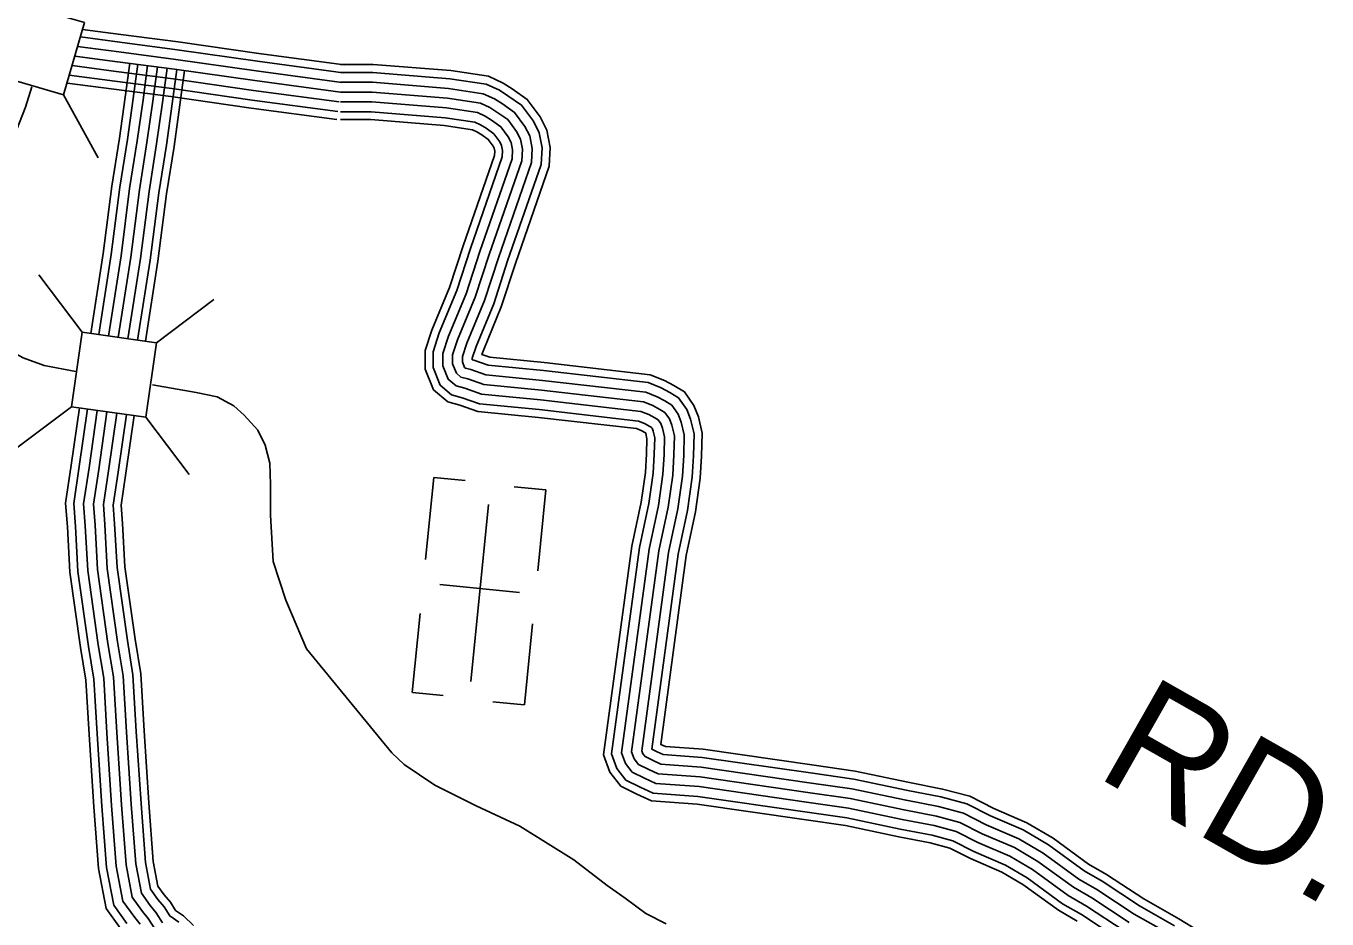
# Model space of a CAD drawing. Extents: x 1788175 to 1969470, y 584502 to 738744.
# Drawn here: x 1930552 to 1934664, y 637658 to 640480 of the extents above; entities that cross this region are included whole.
import ezdxf

# ---------------------------------------------------------------- set-up
doc = ezdxf.new("R2010")
doc.units = 0
for name, color, linetype in [('DESIGN - ROW - Right-of-Way and Easement Labels', 7, 'Continuous'), ('DESIGN - TRANSPORTATION - Text', 7, 'Continuous'), ('DESIGN - UTILITIES - Cable (Underground) with Text', 7, 'Continuous'), ('SURVEY - DRAINAGE - Storm Sewer', 7, 'Continuous'), ('SURVEY - TRANSPORTATION - Roads', 7, 'Continuous')]:
    doc.layers.add(name, color=color, linetype=linetype)

msp = doc.modelspace()

# ---------------------------------------------------------------- linework, layer by layer
at = {"layer": 'DESIGN - TRANSPORTATION - Text'}
for points in [[(1930569.9, 640288), (1930549.5, 640224.2), (1930521.2, 640151.1), (1930499.1, 640099.6), (1930455, 640004.1), (1930425.6, 639937.9), (1930410.9, 639871.8), (1930396.6, 639815), (1930381.3, 639749.9), (1930376.6, 639654.8), (1930386.1, 639597.8), (1930424.1, 639521.7), (1930481.1, 639464.6), (1930542.9, 639431.3), (1930609.4, 639407.6), (1930709.2, 639388.5)], [(1930951.5, 639345.7), (1931089.3, 639322), (1931155.8, 639307.7), (1931208.1, 639279.2), (1931241.3, 639250.6), (1931284.1, 639203.1), (1931307.8, 639155.5), (1931322.1, 639098.5), (1931324.6, 639031.1), (1931324.6, 638933.6), (1931332.7, 638787.4), (1931373.3, 638665.5), (1931438.3, 638511.1), (1931707.9, 638182.4), (1931747, 638145.6), (1931844.5, 638080.6), (1931974.5, 638015.6), (1932112.6, 637950.6), (1932283.2, 637845), (1932388.8, 637763.7), (1932445.7, 637723.1), (1932510.7, 637674.4), (1932575.7, 637641.9)]]:
    msp.add_lwpolyline(points, dxfattribs=at)
at = {"layer": 'DESIGN - UTILITIES - Cable (Underground) with Text'}
for p, q in [((1931840.4, 639053.2), (1931814.6, 638793.6)), ((1931939.5, 639043.3), (1931840.9, 639053.1)), ((1932194.6, 639014), (1932095.3, 639023.9)), ((1932169.1, 638758.5), (1932194.5, 639014)), ((1932112, 638689.5), (1931859.6, 638714.5)), ((1931797.7, 638623.5), (1931772.8, 638373.3)), ((1932127, 638334.2), (1932152.5, 638591)), ((1931773, 638373.2), (1931870.7, 638363.6)), ((1932126.8, 638334.2), (1932027.8, 638344.1))]:
    msp.add_line(p, q, dxfattribs=at)
msp.add_lwpolyline([(1932013.8, 638968.2), (1931958.1, 638407.9)], dxfattribs=at)
at = {"layer": 'SURVEY - DRAINAGE - Storm Sewer'}
for p, q in [((1930670.5, 640262.8), (1930780.2, 640063.9)), ((1930728.7, 639512.2), (1930592.1, 639693.6)), ((1930964, 639479), (1931145.4, 639615.6)), ((1930695.6, 639276.9), (1930514.1, 639140.3)), ((1930930.8, 639243.8), (1931067.4, 639062.3))]:
    msp.add_line(p, q, dxfattribs=at)
for points in [[(1930736.6, 640491), (1930508.3, 640557.1), (1930442.3, 640328.8), (1930670.5, 640262.8)], [(1930695.6, 639276.9), (1930930.8, 639243.7), (1930964, 639479), (1930728.7, 639512.2)]]:
    msp.add_lwpolyline(points, close=True, dxfattribs=at)
at = {"layer": 'SURVEY - TRANSPORTATION - Roads'}
for points in [[(1930730.4, 640469.6), (1930851.9, 640453.6), (1931032.7, 640430), (1931287.3, 640393.5), (1931557.4, 640357.3)], [(1930714.7, 640415.4), (1930844.7, 640398.3), (1931025.1, 640374.8), (1931279.7, 640338.3), (1931550, 640302.1)], [(1930723.4, 640445.6), (1930848.7, 640429.1), (1931029.3, 640405.5), (1931283.9, 640369.1), (1931554.1, 640332.8)], [(1930706, 640385.3), (1930840.6, 640367.6), (1931020.9, 640344.1), (1931275.4, 640307.6), (1931545.9, 640271.4)], [(1930706, 640385.3), (1930840.6, 640367.6), (1931020.9, 640344.1), (1931275.4, 640307.6), (1931545.9, 640271.4)], [(1930688.5, 640325.1), (1930832.6, 640306.1), (1931012.5, 640282.7), (1931266.9, 640246.2), (1931537.7, 640209.9)], [(1930697.3, 640355.2), (1930836.6, 640336.9), (1931016.7, 640313.4), (1931271.2, 640276.9), (1931541.8, 640240.7)], [(1930879.9, 640362.9), (1930865.4, 640254.9), (1930847.2, 640125.5), (1930823.1, 639974.5), (1930795.9, 639761.6), (1930756.2, 639508.3)], [(1930905.4, 640359.4), (1930890.8, 640251.4), (1930872.7, 640121.7), (1930848.6, 639970.8), (1930821.3, 639758), (1930781.7, 639504.7)], [(1930936.1, 640355.3), (1930921.6, 640247.2), (1930903.3, 640117.1), (1930879.2, 639966.4), (1930852, 639753.6), (1930812.4, 639500.4)], [(1930966.8, 640351.1), (1930952.3, 640243), (1930934, 640112.5), (1930909.9, 639962), (1930882.7, 639749.3), (1930843.1, 639496.1)], [(1930966.8, 640351.1), (1930952.3, 640243), (1930934, 640112.5), (1930909.9, 639962), (1930882.7, 639749.3), (1930843.1, 639496.1)], [(1930997.6, 640347), (1930983, 640238.8), (1930964.6, 640107.9), (1930940.6, 639957.6), (1930913.4, 639744.9), (1930873.8, 639491.7)], [(1931028.3, 640342.9), (1931013.7, 640234.5), (1930995.3, 640103.3), (1930971.3, 639953.1), (1930944.1, 639740.5), (1930904.5, 639487.4)], [(1931052.8, 640339.6), (1931038.2, 640231.2), (1931019.7, 640099.7), (1930995.8, 639949.6), (1930968.6, 639737.1), (1930929, 639484)], [(1934381.9, 637544.7), (1934195.8, 637658), (1934084.8, 637721), (1933966.9, 637798.5), (1933910.6, 637831.3), (1933798.5, 637912.9), (1933715.8, 637961.8), (1933611.1, 638006.6), (1933535.3, 638045.3), (1933449.2, 638068.3), (1933344.7, 638088.5), (1933172.5, 638124.4), (1933035.6, 638144.4), (1932692, 638193.9), (1932572.8, 638202.6), (1932558.3, 638209.3), (1932557.9, 638209.5), (1932639, 638806.5), (1932668.4, 638944.5), (1932683.2, 639051.5), (1932687.3, 639120.3), (1932689.6, 639193.4), (1932677.2, 639245.1), (1932663, 639280.6), (1932632.8, 639323.5), (1932599.3, 639344.3), (1932570.4, 639360), (1932524.7, 639378.1), (1932190, 639416.6), (1932017.8, 639433.1), (1931993, 639441.9), (1931998.4, 639458.2), (1932054.1, 639592.8), (1932098.6, 639729.6), (1932205.7, 640037.5), (1932208.8, 640096.5), (1932198.4, 640151.1), (1932177.4, 640192.8), (1932136.4, 640248.2), (1932088.9, 640281.5), (1932060.2, 640299.7), (1932013.6, 640321.3), (1931894.1, 640339.3), (1931649.3, 640359.1), (1931545.9, 640359.1)], [(1934182.7, 637635.8), (1934071.4, 637699), (1933953.4, 637776.6), (1933896.5, 637809.7), (1933784.3, 637891.4), (1933704.1, 637938.8), (1933600.2, 637983.3), (1933526, 638021.2), (1933443.5, 638043.3), (1933339.6, 638063.3), (1933168, 638099.1), (1933031.9, 638119), (1932689.3, 638168.3), (1932566.2, 638177.3), (1932547.2, 638186.1), (1932529.9, 638194.7), (1932613.6, 638810.9), (1932643.1, 638949), (1932657.6, 639054), (1932661.6, 639121.5), (1932663.8, 639190.8), (1932652.7, 639237.3), (1932640.2, 639268.3), (1932614.7, 639304.5), (1932586.4, 639322.1), (1932559.5, 639336.6), (1932518.4, 639353), (1932187.3, 639391), (1932012.2, 639407.8), (1931967, 639423.9), (1931962.3, 639425.1), (1931962.3, 639430.8), (1931974.3, 639467.2), (1932030, 639601.7), (1932074.2, 639737.8), (1932180.2, 640042.5), (1932182.9, 640094.8), (1932173.8, 640142.7), (1932155.4, 640179.2), (1932118.2, 640229.6), (1932074.6, 640260.1), (1932047.9, 640277.1), (1932006.1, 640296.4), (1931891.1, 640313.8), (1931648.2, 640333.4), (1931545.9, 640333.4)], [(1930681.3, 640300.1), (1930829.2, 640280.6), (1931009.1, 640257.2), (1931263.4, 640220.8), (1931534.2, 640184.5)], [(1934167, 637609.1), (1934055.2, 637672.6), (1933937, 637750.3), (1933879.5, 637783.8), (1933767.3, 637865.5), (1933690.1, 637911.1), (1933587, 637955.2), (1933514.9, 637992.1), (1933436.5, 638013), (1933333.5, 638032.9), (1933162.6, 638068.6), (1933027.5, 638088.3), (1932685.9, 638137.5), (1932558.3, 638146.7), (1932533.8, 638158.1), (1932508.4, 638170.7), (1932501.7, 638179.3), (1932497.9, 638189.5), (1932583.1, 638816.2), (1932612.5, 638954.4), (1932626.7, 639057.1), (1932630.7, 639122.9), (1932632.6, 639187.6), (1932623, 639227.9), (1932612.8, 639253.4), (1932593, 639281.5), (1932570.8, 639295.2), (1932546.4, 639308.5), (1932510.8, 639322.6), (1932184, 639360.2), (1932005.4, 639377.3), (1931957.7, 639394.3), (1931941.3, 639398.7), (1931938.3, 639401.2), (1931931.3, 639418.6), (1931931.3, 639435.7), (1931945.2, 639478), (1932000.9, 639612.5), (1932044.8, 639747.7), (1932149.4, 640048.5), (1932151.8, 640092.7), (1932144.2, 640132.7), (1932129, 640162.9), (1932096.2, 640207.1), (1932057.4, 640234.3), (1932033, 640249.8), (1931997.1, 640266.4), (1931887.5, 640282.9), (1931647, 640302.4), (1931545.9, 640302.4)], [(1934039, 637646.1), (1933920.7, 637723.9), (1933862.6, 637757.8), (1933750.2, 637839.6), (1933676.1, 637883.4), (1933573.8, 637927.2), (1933503.7, 637963), (1933429.6, 637982.8), (1933327.4, 638002.5), (1933157.2, 638038), (1933023, 638057.6), (1932682.6, 638106.6), (1932550.4, 638116.2), (1932520.4, 638130.2), (1932488.3, 638146.1), (1932474.3, 638164.1), (1932466.2, 638186.1), (1932552.5, 638821.6), (1932582, 638959.7), (1932595.9, 639060.2), (1932599.7, 639124.3), (1932601.5, 639184.4), (1932593.4, 639218.4), (1932585.4, 639238.5), (1932571.3, 639258.5), (1932555.3, 639268.4), (1932533.2, 639280.4), (1932503.2, 639292.3), (1932180.8, 639329.3), (1931998.6, 639346.8), (1931948.5, 639364.7), (1931926.5, 639370.6), (1931912.4, 639382.6), (1931900.3, 639412.6), (1931900.2, 639440.6), (1931916.1, 639488.8), (1931971.8, 639623.2), (1932015.5, 639757.6), (1932118.7, 640054.5), (1932120.6, 640090.6), (1932114.5, 640122.6), (1932102.5, 640146.6), (1932074.3, 640184.6), (1932040.2, 640208.5), (1932018.2, 640222.5), (1931988.1, 640236.4), (1931884, 640252.1), (1931645.7, 640271.4), (1931545.9, 640271.4)], [(1934039, 637646.1), (1933920.7, 637723.9), (1933862.6, 637757.8), (1933750.2, 637839.6), (1933676.1, 637883.4), (1933573.8, 637927.2), (1933503.7, 637963), (1933429.6, 637982.8), (1933327.4, 638002.5), (1933157.2, 638038), (1933023, 638057.6), (1932682.6, 638106.6), (1932550.4, 638116.2), (1932520.4, 638130.2), (1932488.3, 638146.1), (1932474.3, 638164.1), (1932466.2, 638186.1), (1932552.5, 638821.6), (1932582, 638959.7), (1932595.9, 639060.2), (1932599.7, 639124.3), (1932601.5, 639184.4), (1932593.4, 639218.4), (1932585.4, 639238.5), (1932571.3, 639258.5), (1932555.3, 639268.4), (1932533.2, 639280.4), (1932503.2, 639292.3), (1932180.8, 639329.3), (1931998.6, 639346.8), (1931948.5, 639364.7), (1931926.5, 639370.6), (1931912.4, 639382.6), (1931900.3, 639412.6), (1931900.2, 639440.6), (1931916.1, 639488.8), (1931971.8, 639623.2), (1932015.5, 639757.6), (1932118.7, 640054.5), (1932120.6, 640090.6), (1932114.5, 640122.6), (1932102.5, 640146.6), (1932074.3, 640184.6), (1932040.2, 640208.5), (1932018.2, 640222.5), (1931988.1, 640236.4), (1931884, 640252.1), (1931645.7, 640271.4), (1931545.9, 640271.4)], [(1934022.8, 637619.7), (1933904.4, 637697.5), (1933845.6, 637731.8), (1933733.2, 637813.6), (1933662, 637855.7), (1933560.7, 637899.1), (1933492.5, 637933.9), (1933422.6, 637952.6), (1933321.3, 637972.1), (1933151.8, 638007.5), (1933018.6, 638027), (1932679.3, 638075.8), (1932542.6, 638085.7), (1932507, 638102.2), (1932468.2, 638121.5), (1932446.8, 638148.8), (1932434.4, 638182.6), (1932521.9, 638826.9), (1932551.4, 638965.1), (1932565, 639063.2), (1932568.7, 639125.7), (1932570.4, 639181.2), (1932563.8, 639209), (1932558, 639223.6), (1932549.6, 639235.5), (1932539.7, 639241.6), (1932520.1, 639252.2), (1932495.5, 639262), (1932177.5, 639298.5), (1931991.8, 639316.3), (1931939.2, 639335), (1931911.6, 639342.5), (1931886.5, 639363.9), (1931869.3, 639406.5), (1931869.2, 639445.6), (1931887, 639499.6), (1931942.7, 639634), (1931986.1, 639767.5), (1932088, 640060.5), (1932089.5, 640088.5), (1932084.9, 640112.6), (1932076, 640130.3), (1932052.4, 640162.1), (1932023, 640182.7), (1932003.3, 640195.2), (1931979.1, 640206.4), (1931880.4, 640221.3), (1931644.5, 640240.4), (1931545.9, 640240.4)], [(1934006.7, 637593.2), (1933888, 637671.2), (1933828.6, 637705.8), (1933716.1, 637787.7), (1933648, 637828), (1933547.5, 637871), (1933481.3, 637904.8), (1933415.7, 637922.3), (1933315.2, 637941.7), (1933146.4, 637977), (1933014.1, 637996.3), (1932675.9, 638045), (1932534.7, 638055.2), (1932493.6, 638074.3), (1932448.1, 638096.8), (1932419.4, 638133.6), (1932402.7, 638179.2), (1932491.4, 638832.2), (1932520.8, 638970.5), (1932534.1, 639066.3), (1932537.8, 639127.1), (1932539.3, 639178.1), (1932534.2, 639199.6), (1932530.5, 639208.7), (1932527.9, 639212.5), (1932524.1, 639214.8), (1932506.9, 639224.1), (1932487.9, 639231.6), (1932174.3, 639267.7), (1931985, 639285.8), (1931930, 639305.4), (1931896.8, 639314.4), (1931860.6, 639345.3), (1931838.3, 639400.5), (1931838.2, 639450.5), (1931858, 639510.4), (1931913.6, 639644.7), (1931956.7, 639777.4), (1932057.3, 640066.6), (1932058.3, 640086.4), (1932055.2, 640102.5), (1932049.5, 640114), (1932030.5, 640139.6), (1932005.8, 640156.9), (1931988.4, 640167.9), (1931970.1, 640176.4), (1931876.8, 640190.5), (1931643.2, 640209.4), (1931545.9, 640209.4)], [(1933875, 637650.1), (1933815.1, 637685.1), (1933702.5, 637767), (1933636.8, 637805.9), (1933537, 637848.6), (1933472.4, 637881.6), (1933410.1, 637898.2), (1933310.3, 637917.5), (1933142, 637952.6), (1933010.6, 637971.8), (1932673.3, 638020.4), (1932528.4, 638030.9), (1932482.9, 638052), (1932432.1, 638077.2), (1932397.5, 638121.4), (1932377.4, 638176.4), (1932467, 638836.5), (1932496.5, 638974.7), (1932509.5, 639068.7), (1932513.1, 639128.2), (1932514.5, 639175.5), (1932510.6, 639192.1), (1932509.6, 639194.6), (1932496.4, 639201.7), (1932481.8, 639207.5), (1932171.7, 639243.1), (1931979.6, 639261.5), (1931922.6, 639281.8), (1931885, 639292), (1931839.9, 639330.4), (1931813.6, 639395.7), (1931813.5, 639454.5), (1931834.8, 639519), (1931890.4, 639653.3), (1931933.3, 639785.3), (1932032.8, 640071.4), (1932033.5, 640084.7), (1932031.6, 640094.5), (1932028.3, 640101), (1932013, 640121.7), (1931992.1, 640136.4), (1931976.6, 640146.2), (1931962.9, 640152.5), (1931874, 640165.9), (1931642.2, 640184.7), (1931545.9, 640184.7)], [(1930720.8, 639273.4), (1930694.7, 639091.6), (1930676.7, 638971.8), (1930682.3, 638896.8), (1930690.2, 638753.7), (1930724, 638515.2), (1930740.8, 638412.9), (1930750.8, 638241), (1930765.8, 638012.1), (1930780.7, 637816.7), (1930804.6, 637691.1), (1930850.4, 637627)], [(1930746.2, 639269.8), (1930720.1, 639087.9), (1930702.6, 638970.8), (1930707.9, 638898.4), (1930715.9, 638756.3), (1930749.4, 638519.1), (1930766.4, 638415.7), (1930776.5, 638242.6), (1930791.5, 638013.9), (1930806.3, 637820.1), (1930828.8, 637701.4), (1930870.7, 637642.8)], [(1930777, 639265.4), (1930750.8, 639083.4), (1930733.8, 638969.6), (1930738.9, 638900.4), (1930746.7, 638759.3), (1930780, 638523.8), (1930797.2, 638419.1), (1930807.4, 638244.5), (1930822.4, 638016.1), (1930837.1, 637824.2), (1930858, 637713.9), (1930895.2, 637661.8), (1930912.9, 637640.7)], [(1930807.6, 639261.1), (1930781.5, 639078.9), (1930764.9, 638968.5), (1930769.8, 638902.4), (1930777.6, 638762.3), (1930810.7, 638528.5), (1930828.1, 638422.6), (1930838.4, 638246.5), (1930853.3, 638018.3), (1930867.8, 637828.3), (1930887.2, 637726.4), (1930919.8, 637680.8), (1930938, 637659), (1930960.5, 637623.3)], [(1930807.6, 639261.1), (1930781.5, 639078.9), (1930764.9, 638968.5), (1930769.8, 638902.4), (1930777.6, 638762.3), (1930810.7, 638528.5), (1930828.1, 638422.6), (1930838.4, 638246.5), (1930853.3, 638018.3), (1930867.8, 637828.3), (1930887.2, 637726.4), (1930919.8, 637680.8), (1930938, 637659), (1930960.5, 637623.3)], [(1930838.3, 639256.8), (1930812.2, 639074.4), (1930796.1, 638967.3), (1930800.7, 638904.4), (1930808.5, 638765.4), (1930841.3, 638533.1), (1930858.9, 638426), (1930869.3, 638248.4), (1930884.3, 638020.5), (1930898.6, 637832.3), (1930916.3, 637738.9), (1930944.3, 637699.8), (1930963.2, 637677.3), (1930983.3, 637645.2)], [(1930869, 639252.5), (1930842.8, 639069.9), (1930827.3, 638966.1), (1930831.7, 638906.4), (1930839.4, 638768.4), (1930872, 638537.8), (1930889.8, 638429.4), (1930900.2, 638250.3), (1930915.2, 638022.7), (1930929.4, 637836.4), (1930945.5, 637751.3), (1930968.8, 637718.8), (1930988.3, 637695.6), (1931006.2, 637667.1), (1931034.3, 637647.8)], [(1930893.5, 639249), (1930867.3, 639066.3), (1930852.1, 638965.2), (1930856.3, 638908), (1930864, 638770.8), (1930896.4, 638541.6), (1930914.4, 638432.1), (1930924.9, 638251.8), (1930939.8, 638024.5), (1930953.9, 637839.7), (1930968.8, 637761.3), (1930988.3, 637733.9), (1931008.3, 637710.2), (1931024.4, 637684.6), (1931050, 637667), (1931081.2, 637636.6)]]:
    msp.add_lwpolyline(points, dxfattribs=at)

# ---------------------------------------------------------------- texts
at = {"layer": 'DESIGN - ROW - Right-of-Way and Easement Labels'}
msp.add_text('RD.', height=370, rotation=330.4066, dxfattribs=at).set_placement((1933927.2, 638111.7))

doc.saveas('drawing.dxf')
